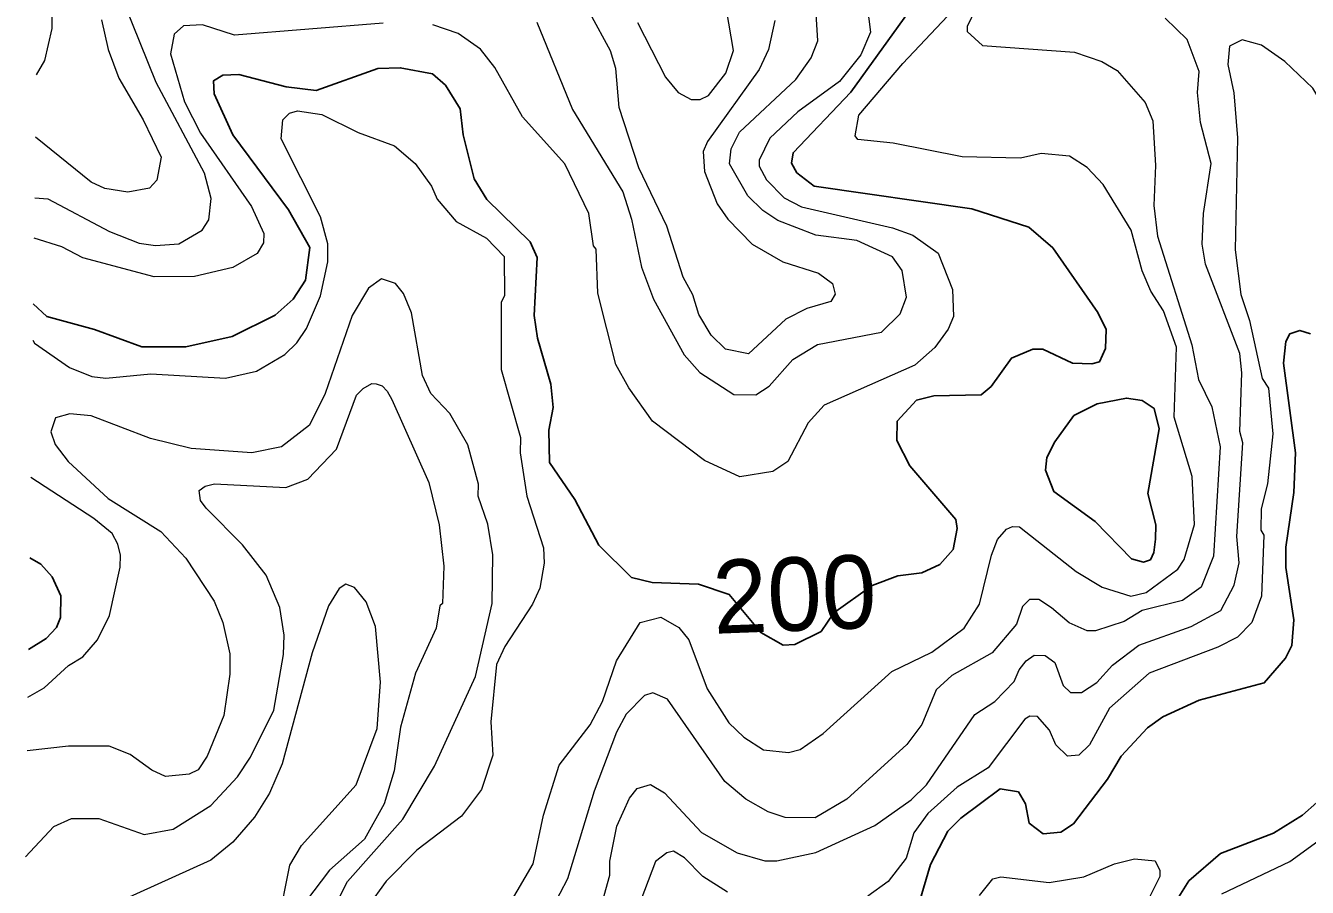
# Model space of a CAD drawing. Extents: x 673.6 to 698.9, y 7012 to 7040.1.
# Drawn here: x 673.694 to 675.092, y 7015.98 to 7016.92 of the extents above; entities that cross this region are included whole.
import ezdxf
from ezdxf.enums import TextEntityAlignment as Align

# ---------------------------------------------------------------- set-up
doc = ezdxf.new("R2010")
doc.units = 0
doc.header["$LTSCALE"] = 0.032
doc.layers.add('1', color=7, linetype='Continuous', lineweight=25)
doc.layers.add('2', color=7, linetype='Continuous', lineweight=13)
doc.layers.add('61', color=7, linetype='Continuous')

msp = doc.modelspace()

# ---------------------------------------------------------------- linework, layer by layer
at = {"layer": '1'}
for points in [[(673.7023, 7016.6166), (673.717, 7016.6026), (673.7692, 7016.5885), (673.8208, 7016.5697), (673.8687, 7016.5697), (673.9193, 7016.5808), (673.966, 7016.6041), (673.9858, 7016.6216), (673.9992, 7016.6421), (674.0038, 7016.6779), (673.9806, 7016.7188), (673.92, 7016.8007), (673.8997, 7016.8453), (673.8989, 7016.8597), (673.9089, 7016.8656), (673.9266, 7016.8664), (673.978, 7016.8532), (674.0109, 7016.8492), (674.0782, 7016.8729), (674.1025, 7016.8738), (674.1378, 7016.8671), (674.1518, 7016.8549), (674.168, 7016.8289), (674.1712, 7016.8008), (674.1832, 7016.7529), (674.197, 7016.7301), (674.2443, 7016.6842), (674.2518, 7016.6671), (674.2487, 7016.6038), (674.252, 7016.5792), (674.2666, 7016.5288), (674.2692, 7016.5036), (674.2644, 7016.4789), (674.2652, 7016.4436), (674.2929, 7016.4033), (674.3189, 7016.3533), (674.3548, 7016.318), (674.3773, 7016.3125), (674.4279, 7016.3109), (674.4613, 7016.2995), (674.4956, 7016.258), (674.5199, 7016.2445), (674.5329, 7016.245), (674.5613, 7016.2591), (674.5752, 7016.2796), (674.6172, 7016.3094), (674.6449, 7016.3199), (674.6711, 7016.3231), (674.6908, 7016.3323), (674.7055, 7016.3488), (674.7097, 7016.3717), (674.7085, 7016.3814), (674.6583, 7016.4397), (674.6441, 7016.4674), (674.6442, 7016.4884), (674.6655, 7016.5115), (674.6844, 7016.5163), (674.736, 7016.5173), (674.7467, 7016.5263), (674.7689, 7016.5572), (674.7924, 7016.5671), (674.8033, 7016.5669), (674.8356, 7016.5517), (674.8568, 7016.5509), (674.8649, 7016.5534), (674.8716, 7016.5677), (674.8723, 7016.5886), (674.8632, 7016.6071), (674.8141, 7016.6774), (674.7881, 7016.7002), (674.7256, 7016.7199), (674.5538, 7016.7446), (674.5351, 7016.7593), (674.5292, 7016.7697), (674.5309, 7016.7811), (674.5937, 7016.8471), (674.6634, 7016.9437)], [(675.0952, 7016.5837), (675.0835, 7016.5875), (675.0725, 7016.5837), (675.068, 7016.5755), (675.0655, 7016.5516), (675.0787, 7016.4539), (675.077, 7016.4108), (675.0681, 7016.3512), (675.0682, 7016.329), (675.077, 7016.2718), (675.0748, 7016.2438), (675.0678, 7016.23), (675.0447, 7016.2031), (674.9735, 7016.1843), (674.9339, 7016.1662), (674.9173, 7016.1541), (674.8886, 7016.1234), (674.8736, 7016.0981), (674.8367, 7016.0496), (674.8227, 7016.0405), (674.8035, 7016.0386), (674.7884, 7016.0502), (674.7843, 7016.0712), (674.7765, 7016.0844), (674.7568, 7016.0876), (674.7137, 7016.0559), (674.6995, 7016.0415), (674.6808, 7016.0052), (674.6683, 7015.9633)], [(673.6971, 7016.2397), (673.7164, 7016.2516), (673.7276, 7016.2636), (673.7319, 7016.2745), (673.7325, 7016.2981), (673.7231, 7016.3187), (673.7104, 7016.3328), (673.6984, 7016.3395)], [(674.9496, 7015.9671), (674.9623, 7015.9874), (674.9971, 7016.0173), (675.0548, 7016.0393), (675.0862, 7016.0589), (675.1019, 7016.0727)]]:
    msp.add_lwpolyline(points, dxfattribs=at)
msp.add_lwpolyline([(674.9177, 7016.4096), (674.9265, 7016.3754), (674.9259, 7016.36), (674.9242, 7016.3455), (674.9205, 7016.3373), (674.9131, 7016.3349), (674.8999, 7016.3386), (674.8601, 7016.379), (674.8153, 7016.4117), (674.806, 7016.435), (674.8077, 7016.4489), (674.8161, 7016.4661), (674.8369, 7016.4946), (674.8626, 7016.5076), (674.8943, 7016.5138), (674.9114, 7016.5111), (674.9245, 7016.5024), (674.9299, 7016.4802)], close=True, dxfattribs=at)
at = {"layer": '2'}
for points in [[(674.8012, 7016.7802), (674.7787, 7016.7752), (674.7151, 7016.7767), (674.6399, 7016.7916), (674.6016, 7016.7957), (674.5985, 7016.7997), (674.6025, 7016.8223), (674.6505, 7016.8785), (674.7296, 7016.9628)], [(673.7039, 7016.7319), (673.7181, 7016.7309), (673.7856, 7016.6953), (673.8178, 7016.6825), (673.8355, 7016.6799), (673.8611, 7016.6817), (673.8866, 7016.6967), (673.8936, 7016.7082), (673.8963, 7016.7313), (673.8891, 7016.759), (673.8362, 7016.8576), (673.8013, 7016.9442)], [(673.7057, 7016.866), (673.7149, 7016.8819), (673.7228, 7016.9166), (673.7228, 7016.9392)], [(674.6115, 7016.9408), (674.6152, 7016.9128), (674.6048, 7016.8881), (674.5814, 7016.8589), (674.5362, 7016.8259), (674.5056, 7016.7971), (674.4938, 7016.7731), (674.4937, 7016.7665), (674.5017, 7016.7516), (674.5213, 7016.7319), (674.5401, 7016.7223), (674.6391, 7016.6993), (674.6613, 7016.6913), (674.6891, 7016.6716), (674.7046, 7016.6322), (674.7056, 7016.6027), (674.6999, 7016.5887), (674.6856, 7016.5687), (674.6635, 7016.5497), (674.5646, 7016.5059), (674.5474, 7016.4868), (674.5252, 7016.4445), (674.5087, 7016.4336), (674.4728, 7016.4277), (674.4342, 7016.4458), (674.3775, 7016.4887), (674.3517, 7016.525), (674.3377, 7016.5505), (674.3179, 7016.6282), (674.3161, 7016.6762), (674.3133, 7016.6796), (674.308, 7016.7149), (674.2818, 7016.7691), (674.2359, 7016.8202), (674.2056, 7016.874), (674.1899, 7016.894), (674.1655, 7016.9112), (674.1379, 7016.9207)], [(674.2514, 7016.9236), (674.2902, 7016.8282), (674.3453, 7016.7384), (674.3547, 7016.7086), (674.3654, 7016.6563), (674.3785, 7016.6214), (674.412, 7016.5607), (674.4292, 7016.5416), (674.4664, 7016.5177), (674.4903, 7016.5172), (674.5048, 7016.5268), (674.5306, 7016.5556), (674.5574, 7016.5721), (674.6272, 7016.5854), (674.6476, 7016.6054), (674.6546, 7016.6237), (674.6497, 7016.6527), (674.6394, 7016.6678), (674.6005, 7016.6856), (674.5558, 7016.6914), (674.5143, 7016.7073), (674.4977, 7016.7183), (674.4816, 7016.7342), (674.4617, 7016.7691), (674.4632, 7016.7856), (674.4724, 7016.8037), (674.5337, 7016.8612), (674.5505, 7016.8848), (674.5578, 7016.9031), (674.5561, 7016.9326)], [(674.7302, 7016.9384), (674.7206, 7016.9189), (674.7207, 7016.9134), (674.7373, 7016.8982), (674.8379, 7016.8909), (674.8677, 7016.8806), (674.8843, 7016.8709), (674.9149, 7016.8361), (674.9231, 7016.8161), (674.926, 7016.7672), (674.9243, 7016.7237), (674.9284, 7016.6902), (674.9658, 7016.5718), (674.9728, 7016.534), (674.9873, 7016.504), (674.9965, 7016.4604), (674.9892, 7016.3413), (674.9757, 7016.3074), (674.9556, 7016.2929), (674.9115, 7016.2822), (674.8918, 7016.27), (674.8605, 7016.26), (674.8515, 7016.26), (674.8319, 7016.2688), (674.8125, 7016.2852), (674.7987, 7016.2943), (674.7888, 7016.2942), (674.7812, 7016.2866), (674.7745, 7016.2671), (674.7481, 7016.2359), (674.7038, 7016.2114), (674.6867, 7016.1958), (674.6711, 7016.158), (674.655, 7016.1361), (674.5895, 7016.0763), (674.5548, 7016.0562), (674.5221, 7016.0565), (674.5038, 7016.0626), (674.4794, 7016.0764), (674.4564, 7016.0958), (674.394, 7016.1853), (674.3778, 7016.1924), (674.3689, 7016.1893), (674.3487, 7016.1692), (674.3382, 7016.1495), (674.3141, 7016.0853), (674.2849, 7015.9897), (674.2598, 7015.9418)], [(674.5108, 7016.9253), (674.5039, 7016.8939), (674.4938, 7016.8718), (674.4374, 7016.7934), (674.4329, 7016.7826), (674.4341, 7016.7609), (674.448, 7016.7256), (674.4597, 7016.7088), (674.4862, 7016.6815), (674.5195, 7016.6622), (674.5584, 7016.6498), (674.574, 7016.6386), (674.5767, 7016.627), (674.572, 7016.619), (674.5459, 7016.6115), (674.523, 7016.5999), (674.4822, 7016.5618), (674.457, 7016.5669), (674.4417, 7016.5824), (674.4281, 7016.6048), (674.4214, 7016.6261), (674.4109, 7016.6456), (674.3931, 7016.7011), (674.3628, 7016.7649), (674.3412, 7016.8305), (674.3375, 7016.873), (674.3318, 7016.8924), (674.3095, 7016.9331)], [(674.3611, 7016.923), (674.3916, 7016.8634), (674.4056, 7016.8467), (674.4199, 7016.8394), (674.4295, 7016.8394), (674.4388, 7016.8437), (674.4574, 7016.8681), (674.4658, 7016.8928), (674.4582, 7016.9374)], [(673.7769, 7016.9259), (673.7839, 7016.8936), (673.7956, 7016.8625), (673.8222, 7016.8171), (673.8417, 7016.7763), (673.837, 7016.7514), (673.8292, 7016.7427), (673.8055, 7016.7382), (673.7805, 7016.7422), (673.7656, 7016.7492), (673.7048, 7016.798)], [(674.0837, 7016.9223), (673.9218, 7016.9092), (673.8869, 7016.9206), (673.866, 7016.9197), (673.8558, 7016.9104), (673.852, 7016.8891), (673.8674, 7016.8368), (673.8846, 7016.8027), (673.9402, 7016.7225), (673.9536, 7016.6933), (673.9532, 7016.6828), (673.9466, 7016.6712), (673.9198, 7016.6562)], [(674.9784, 7016.7149), (674.9867, 7016.7694), (674.9752, 7016.8142), (674.972, 7016.847), (674.9735, 7016.8697), (674.9607, 7016.9048), (674.9365, 7016.928)], [(675.0205, 7016.9041), (675.0066, 7016.8975), (675.0048, 7016.8775), (675.0114, 7016.8464), (675.0154, 7016.7974), (675.0129, 7016.6755), (675.0191, 7016.6267), (675.0287, 7016.5982), (675.0423, 7016.5352), (675.0491, 7016.5244), (675.0541, 7016.4746), (675.0482, 7016.4203), (675.0413, 7016.3929), (675.041, 7016.3696), (675.0443, 7016.3644), (675.0417, 7016.2978), (675.031, 7016.269), (675.0153, 7016.2531), (674.9941, 7016.242), (674.919, 7016.2137), (674.876, 7016.1755), (674.8539, 7016.1357), (674.8425, 7016.1243), (674.8301, 7016.1235), (674.8175, 7016.1358), (674.8106, 7016.1518), (674.7974, 7016.1666), (674.789, 7016.167), (674.7835, 7016.1635), (674.7436, 7016.1106), (674.7096, 7016.0895), (674.6778, 7016.061), (674.6625, 7016.0399), (674.654, 7016.0122), (674.6344, 7015.9866), (674.6124, 7015.9708)], [(675.1191, 7016.8069), (675.1083, 7016.8342), (675.0976, 7016.8516), (675.0671, 7016.8806), (675.0417, 7016.8984), (675.0205, 7016.9041)], [(673.7017, 7016.5768), (673.7035, 7016.5737), (673.7419, 7016.547), (673.7661, 7016.5372), (673.7815, 7016.5356), (673.8304, 7016.5402), (673.9118, 7016.5353), (673.9456, 7016.5431), (673.9768, 7016.5614), (673.9899, 7016.5738), (674.0002, 7016.5897), (674.0155, 7016.6251), (674.0236, 7016.6623), (674.0236, 7016.682), (674.0157, 7016.7112), (673.9727, 7016.7962), (673.9743, 7016.8169), (673.9818, 7016.8243), (673.9905, 7016.8269), (674.017, 7016.8227), (674.0565, 7016.8032), (674.0964, 7016.7886), (674.1189, 7016.7693), (674.1366, 7016.7446), (674.1426, 7016.7307), (674.1634, 7016.7062), (674.1965, 7016.6879), (674.2159, 7016.668), (674.216, 7016.6256), (674.2127, 7016.6179), (674.2127, 7016.5447), (674.2338, 7016.4706), (674.2332, 7016.454), (674.2405, 7016.4066), (674.2586, 7016.3503), (674.2594, 7016.3337), (674.2547, 7016.3066), (674.2468, 7016.289), (674.2166, 7016.243), (674.2075, 7016.2232), (674.2012, 7016.1608), (674.2036, 7016.1243), (674.191, 7016.0871), (674.1693, 7016.058), (674.1206, 7016.0208), (674.0873, 7015.9869), (674.0673, 7015.9594)], [(674.9115, 7016.6523), (674.8995, 7016.6968), (674.869, 7016.7467), (674.8514, 7016.7651), (674.8321, 7016.7776), (674.8012, 7016.7802)], [(675.018, 7016.4772), (675.0203, 7016.5414), (675.0179, 7016.5623), (674.9805, 7016.6597), (674.9769, 7016.6816), (674.9784, 7016.7149)], [(673.9198, 7016.6562), (673.8781, 7016.6462), (673.8341, 7016.6459), (673.7565, 7016.6665), (673.7336, 7016.6785), (673.7033, 7016.6882)], [(674.2127, 7015.9463), (674.2473, 7016.0059), (674.2586, 7016.0591), (674.2758, 7016.1134), (674.3096, 7016.1574), (674.3229, 7016.183), (674.3383, 7016.2271), (674.3642, 7016.269), (674.3868, 7016.2747), (674.4061, 7016.2636), (674.4172, 7016.2501), (674.4373, 7016.1969), (674.4608, 7016.1596), (674.4771, 7016.144), (674.4986, 7016.1302), (674.5259, 7016.1275), (674.5385, 7016.1307), (674.5636, 7016.148), (674.6386, 7016.2157), (674.6823, 7016.2368), (674.7174, 7016.2628), (674.7343, 7016.2892), (674.7471, 7016.3426), (674.7537, 7016.3596), (674.7634, 7016.3708), (674.7701, 7016.3738), (674.7779, 7016.3732), (674.8395, 7016.3245), (674.8679, 7016.3075), (674.8993, 7016.2978), (674.9157, 7016.3018), (674.9503, 7016.3271), (674.9574, 7016.3379), (674.9686, 7016.3759), (674.966, 7016.4283), (674.9463, 7016.4929), (674.9489, 7016.5694), (674.9346, 7016.609), (674.9208, 7016.6301), (674.9115, 7016.6523)], [(674.1148, 7016.6067), (674.1059, 7016.6278), (674.0972, 7016.6387), (674.0819, 7016.6436), (674.0679, 7016.6335), (674.0501, 7016.6037), (674.0206, 7016.5187), (674.0034, 7016.4841), (673.9729, 7016.4606), (673.9406, 7016.454), (673.8744, 7016.4588), (673.8301, 7016.4698), (673.7653, 7016.4942), (673.7422, 7016.4965), (673.7266, 7016.4921), (673.7214, 7016.477), (673.7261, 7016.4631), (673.7403, 7016.4445), (673.7839, 7016.4043), (673.8415, 7016.3682), (673.8688, 7016.3391), (673.8997, 7016.2924), (673.9091, 7016.2689), (673.9168, 7016.235), (673.9168, 7016.2127), (673.9101, 7016.1676), (673.8919, 7016.1232), (673.8823, 7016.1083), (673.8725, 7016.1036), (673.8466, 7016.101), (673.8315, 7016.108), (673.8079, 7016.1253), (673.785, 7016.1343), (673.7406, 7016.1342), (673.6955, 7016.129)], [(674.1878, 7016.4197), (674.1762, 7016.4629), (674.1565, 7016.4969), (674.1359, 7016.5187), (674.1266, 7016.5383), (674.1148, 7016.6067)], [(673.694, 7016.0137), (673.7248, 7016.0467), (673.7439, 7016.0553), (673.7738, 7016.0553), (673.8231, 7016.0381), (673.8547, 7016.0439), (673.8958, 7016.0697), (673.9251, 7016.1008), (673.9391, 7016.1221), (673.9645, 7016.1733), (673.9752, 7016.234), (673.9759, 7016.2554), (673.9711, 7016.2855), (673.9562, 7016.3207), (673.9305, 7016.3539), (673.8907, 7016.3937), (673.8847, 7016.4021), (673.8833, 7016.4128), (673.8899, 7016.4177), (673.8998, 7016.4202), (673.9779, 7016.4162), (674.0016, 7016.4253), (674.033, 7016.4582), (674.0548, 7016.5169), (674.0619, 7016.5242), (674.0715, 7016.5295), (674.0762, 7016.5294), (674.0828, 7016.5272), (674.0884, 7016.5211), (674.0932, 7016.5122), (674.1335, 7016.4217), (674.1451, 7016.3754), (674.1501, 7016.3303), (674.1485, 7016.2899), (674.1457, 7016.2874), (674.1417, 7016.2627), (674.119, 7016.2137), (674.1029, 7016.1549), (674.0959, 7016.1075), (674.0849, 7016.0715), (674.0635, 7016.0329), (674.0255, 7015.9989), (673.9991, 7015.9645)], [(674.3158, 7015.9387), (674.3309, 7015.9937), (674.331, 7016.009), (674.3386, 7016.047), (674.3523, 7016.0774), (674.361, 7016.088), (674.3752, 7016.0925), (674.3906, 7016.0832), (674.431, 7016.0401), (674.4698, 7016.0181), (674.4999, 7016.0094), (674.513, 7016.0094), (674.5558, 7016.0182), (674.6199, 7016.0478), (674.6596, 7016.0758), (674.6763, 7016.0921), (674.7291, 7016.1686), (674.7509, 7016.1828), (674.7719, 7016.2048), (674.7775, 7016.2176), (674.785, 7016.2271), (674.7939, 7016.2333), (674.8059, 7016.233), (674.8162, 7016.2256), (674.8252, 7016.2003), (674.8334, 7016.1928), (674.8453, 7016.1928), (674.862, 7016.2035), (674.8793, 7016.2224), (674.9078, 7016.2442), (674.965, 7016.2647), (674.9974, 7016.2822), (675.0117, 7016.3098), (675.0173, 7016.3341), (675.0146, 7016.3629), (675.0212, 7016.465), (675.018, 7016.4772)], [(673.6964, 7016.1875), (673.7141, 7016.1977), (673.7409, 7016.2221), (673.7562, 7016.2317), (673.7723, 7016.2503), (673.7854, 7016.2767), (673.7969, 7016.3294), (673.7976, 7016.3425), (673.7946, 7016.3544), (673.7883, 7016.3661), (673.7684, 7016.3823), (673.6997, 7016.427)], [(674.033, 7015.963), (674.0448, 7015.9868), (674.1052, 7016.0547), (674.1397, 7016.1125), (674.1845, 7016.2103), (674.2027, 7016.2896), (674.2034, 7016.3429), (674.1979, 7016.3763), (674.1875, 7016.4066), (674.1878, 7016.4197)], [(673.9693, 7015.9406), (673.9821, 7016.0046), (673.9949, 7016.026), (674.0546, 7016.092), (674.0775, 7016.1535), (674.0811, 7016.2041), (674.0754, 7016.2646), (674.0653, 7016.2915), (674.0526, 7016.3073), (674.0431, 7016.3109), (674.036, 7016.306), (674.0241, 7016.2871), (674.0063, 7016.2359), (673.9737, 7016.115), (673.9599, 7016.0831), (673.9435, 7016.0568), (673.9198, 7016.0296), (673.8959, 7016.01), (673.7958, 7015.9645)], [(674.9984, 7015.9732), (675.0726, 7016.0084), (675.107, 7016.0334)], [(674.4592, 7015.9749), (674.4326, 7015.9923), (674.4126, 7016.0126), (674.4005, 7016.0198), (674.3931, 7016.0181), (674.381, 7016.0084), (674.3539, 7015.9378)], [(674.7341, 7015.9714), (674.7487, 7015.9896), (674.7574, 7015.9919), (674.81, 7015.9856), (674.8479, 7015.9918), (674.8812, 7016.0059), (674.9032, 7016.0114), (674.9256, 7016.0092), (674.9308, 7015.9988), (674.9307, 7015.9921), (674.9178, 7015.966)]]:
    msp.add_lwpolyline(points, dxfattribs=at)

# ---------------------------------------------------------------- texts
at = {"layer": '61'}
msp.add_text('200', height=0.08, rotation=2.167, dxfattribs=at).set_placement((674.5339, 7016.2601), align=Align.CENTER)

doc.saveas('drawing.dxf')
